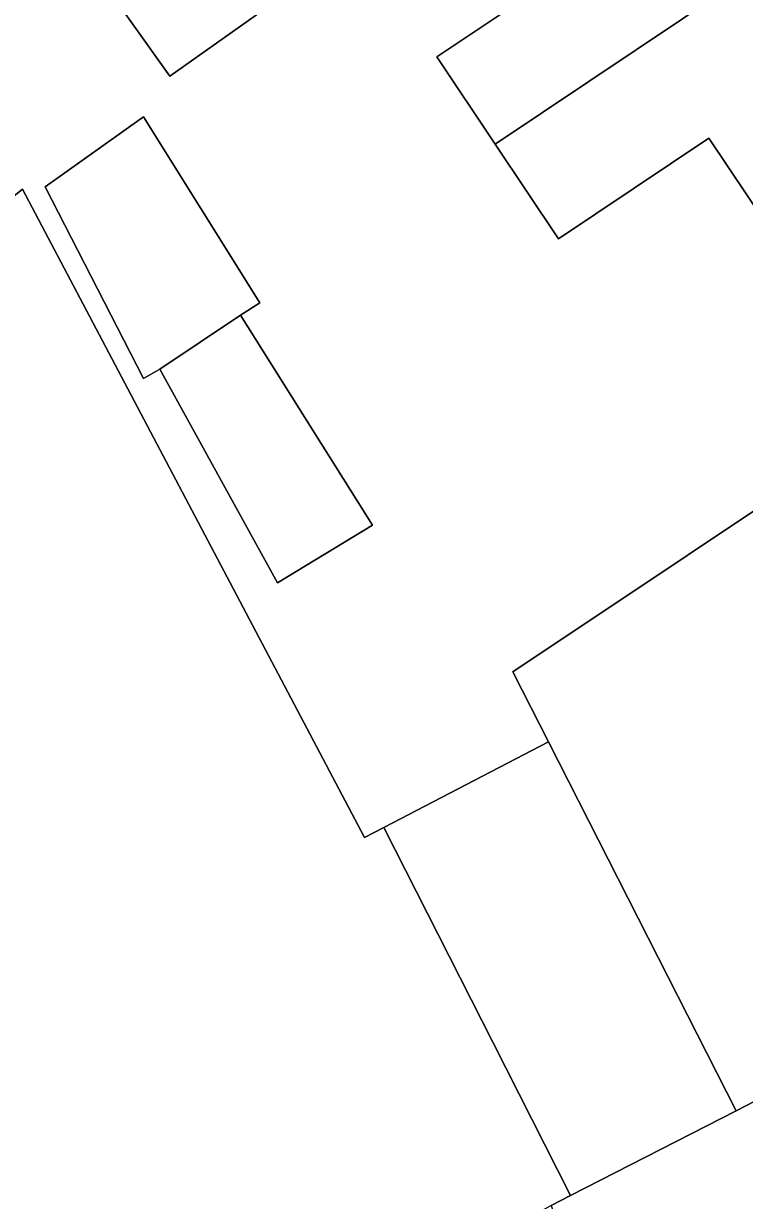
# Model space of a CAD drawing. Extents: x 161772 to 163126, y 383092 to 383917.
# Drawn here: x 162882.74 to 162903.7, y 383702.32 to 383736.53 of the extents above; entities that cross this region are included whole.
import ezdxf

# ---------------------------------------------------------------- set-up
doc = ezdxf.new("R2010")
doc.units = 0
for name, color, linetype in [('IMGEO_Erf', 7, 'Continuous'), ('IMGEO_Pand', 7, 'Continuous'), ('IMGEO_Pand_overbouw', 7, 'Continuous'), ('IMGEO_Voetpad_open', 7, 'Continuous')]:
    doc.layers.add(name, color=color, linetype=linetype)

msp = doc.modelspace()

# ---------------------------------------------------------------- linework, layer by layer
at = {"layer": 'IMGEO_Erf'}
for points in [[(162897.297, 383741.14), (162899.702, 383742.752), (162903.855, 383745.535), (162907.35, 383740.32), (162910.844, 383735.106), (162906.697, 383732.234), (162904.364, 383730.671), (162902.669, 383733.2), (162898.301, 383730.272), (162896.459, 383733.021), (162894.759, 383735.559), (162899.092, 383738.462)], [(162884.875, 383737.987), (162886.925, 383739.442), (162890.553, 383742.019), (162892.674, 383739.032), (162889.046, 383736.455), (162886.995, 383735)], [(162886.231, 383733.823), (162889.613, 383728.409), (162889.046, 383728.053), (162892.893, 383721.95), (162890.13, 383720.269), (162886.703, 383726.482), (162886.23, 383726.21), (162883.369, 383731.783)]]:
    msp.add_lwpolyline(points, close=True, dxfattribs=at)
msp.add_lwpolyline([(162855.652, 383738.387), (162860.486, 383733.071), (162860.666, 383732.873), (162863.422, 383735.379), (162868.218, 383730.09), (162865.469, 383727.591), (162870.237, 383722.347), (162867.962, 383720.278), (162864.262, 383716.913), (162866.034, 383715.011), (162868.78, 383717.508), (162871.761, 383720.219), (162872.873, 383723.806), (162882.713, 383731.712), (162892.659, 383712.866), (162893.22, 383713.157), (162898.003, 383715.652), (162896.968, 383717.684), (162907.132, 383724.468), (162905.738, 383726.559), (162911.566, 383730.444), (162915.726, 383733.217), (162913.358, 383736.746)], dxfattribs=at)
at = {"layer": 'IMGEO_Pand'}
for points in [[(162896.459, 383733.021), (162907.35, 383740.32), (162903.855, 383745.535), (162899.702, 383742.752), (162897.297, 383741.14), (162899.092, 383738.462), (162894.759, 383735.559)], [(162889.046, 383736.455), (162892.674, 383739.032), (162890.553, 383742.019), (162886.925, 383739.442), (162884.875, 383737.987), (162886.995, 383735)], [(162896.459, 383733.021), (162898.301, 383730.272), (162902.669, 383733.2), (162904.364, 383730.671), (162906.697, 383732.234), (162910.844, 383735.106), (162907.35, 383740.32)], [(162883.369, 383731.783), (162886.23, 383726.21), (162886.703, 383726.482), (162889.046, 383728.053), (162889.613, 383728.409), (162886.231, 383733.823)], [(162896.383, 383706.923), (162893.22, 383713.157), (162892.659, 383712.866), (162882.713, 383731.712), (162872.873, 383723.806), (162871.761, 383720.219), (162868.78, 383717.508), (162866.034, 383715.011), (162865.08, 383714.143), (162877.505, 383700.784), (162883.343, 383694.507), (162883.878, 383694.785), (162898.087, 383702.173), (162898.646, 383702.464)], [(162889.046, 383728.053), (162886.703, 383726.482), (162890.13, 383720.269), (162892.893, 383721.95)]]:
    msp.add_lwpolyline(points, close=True, dxfattribs=at)
msp.add_lwpolyline([(162907.132, 383724.468), (162896.968, 383717.684), (162898.003, 383715.652), (162901.196, 383709.384), (162903.465, 383704.928), (162904.001, 383705.202)], dxfattribs=at)
at = {"layer": 'IMGEO_Pand_overbouw'}
msp.add_lwpolyline([(162903.465, 383704.928), (162901.196, 383709.384), (162898.003, 383715.652), (162893.22, 383713.157), (162896.383, 383706.923), (162898.646, 383702.464)], close=True, dxfattribs=at)
at = {"layer": 'IMGEO_Voetpad_open'}
for points in [[(162903.465, 383704.928), (162901.196, 383709.384), (162898.003, 383715.652), (162893.22, 383713.157), (162896.383, 383706.923), (162898.646, 383702.464)], [(162898.646, 383702.464), (162898.087, 383702.173), (162899.765, 383697.012), (162900.126, 383697.051), (162900.174, 383696.515), (162903.943, 383696.7), (162904.112, 383705.053), (162904.001, 383705.202), (162903.465, 383704.928)]]:
    msp.add_lwpolyline(points, close=True, dxfattribs=at)

doc.saveas('drawing.dxf')
